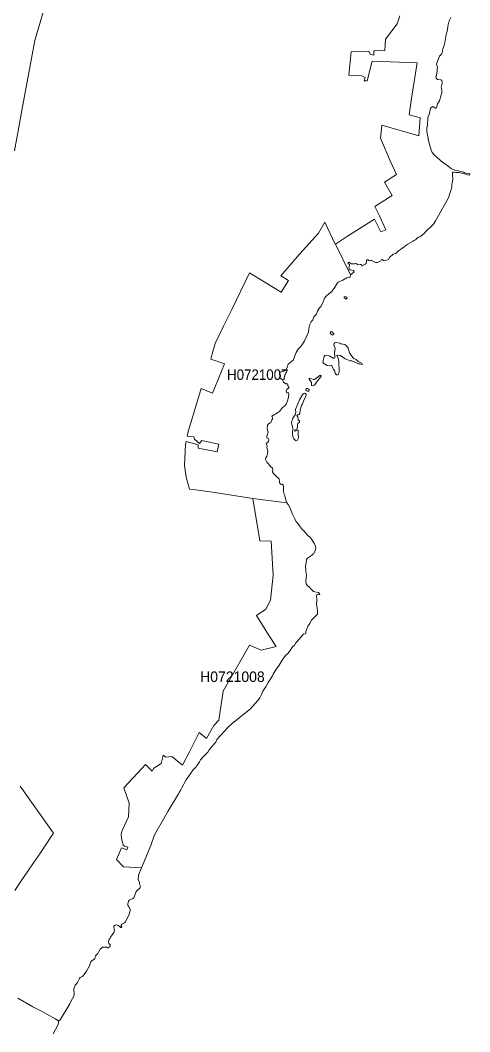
# Model space of a CAD drawing. Extents: x 369010 to 739155, y 6377141 to 6616555.
# Drawn here: x 392573 to 396867, y 6431932 to 6441595 of the extents above; entities that cross this region are included whole.
import ezdxf
from ezdxf.enums import TextEntityAlignment as Align

# ---------------------------------------------------------------- set-up
doc = ezdxf.new("R2010")
doc.units = 0
doc.header["$LTSCALE"] = 40
doc.layers.add('1', color=7, linetype='Continuous', lineweight=13)
doc.layers.add('2', color=7, linetype='Continuous')

msp = doc.modelspace()

# ---------------------------------------------------------------- linework, layer by layer
at = {"layer": '1'}
for points in [[(392803.72, 6441716.34), (392710.88, 6441402.71), (392578.47, 6440682.61), (392577.64, 6440678.14), (392516.41, 6440345.81)], [(392516.41, 6440345.81), (392577.64, 6440678.14), (392578.47, 6440682.61), (392710.88, 6441402.71), (392803.72, 6441716.34)], [(394394.38, 6438355.62), (394405.8, 6438409.24), (394435.43, 6438505.73), (394514.54, 6438672.4), (394594.48, 6438829.96), (394764.12, 6439180.82), (394844.06, 6439130.34), (395064.01, 6438996.45), (395136.67, 6439107.67), (395061.2, 6439153.18), (395239.78, 6439360.89), (395421.33, 6439561.48), (395481.41, 6439666.74), (395581.54, 6439457.05), (395582.87, 6439454.07), (395700.21, 6439532.52), (395955.08, 6439695.04), (396017.15, 6439572.08), (396064.32, 6439593.43), (396003.08, 6439725.5), (395959.88, 6439815.53), (396125.72, 6439919.8), (396051.41, 6440048.06), (396166.1, 6440120.22), (396107.68, 6440251.3), (396013.67, 6440467.45), (396027.58, 6440593.57), (396379.11, 6440491.12), (396392.18, 6440661.09), (396286.26, 6440692.21), (396314.39, 6440869.13), (396365.04, 6441188.72), (395934.56, 6441203.28), (395888.06, 6441015.77), (395867.53, 6441015.6), (395857.6, 6441015.77), (395867.7, 6441048.87), (395834.93, 6441063.6), (395712.29, 6441069.89), (395734.47, 6441292.82), (395901.13, 6441299.77), (395914.7, 6441271.3), (395949.95, 6441261.04), (395949.79, 6441303.74), (396054.39, 6441306.72), (396060.68, 6441414.96), (396173.22, 6441561.93), (396197.05, 6441635.58)], [(396197.05, 6441635.58), (396173.22, 6441561.93), (396060.68, 6441414.96), (396054.39, 6441306.72), (395949.79, 6441303.74), (395949.95, 6441261.04), (395914.7, 6441271.3), (395901.13, 6441299.77), (395734.47, 6441292.82), (395712.29, 6441069.89), (395834.93, 6441063.6), (395867.7, 6441048.87), (395857.6, 6441015.77), (395867.53, 6441015.6), (395888.06, 6441015.77), (395934.56, 6441203.28), (396365.04, 6441188.72), (396314.39, 6440869.13), (396286.26, 6440692.21), (396392.18, 6440661.09), (396379.11, 6440491.12), (396027.58, 6440593.57), (396013.67, 6440467.45)], [(396525.08, 6440310.22), (396508.03, 6440331.41), (396497.44, 6440354.58), (396484.86, 6440397.28), (396473.61, 6440446.6), (396457.56, 6440534.81), (396457.22, 6440565.6), (396462.52, 6440587.94), (396464.51, 6440665.23), (396477.42, 6440695.85), (396490.82, 6440750.63), (396497.61, 6440761.22), (396513.16, 6440769.83), (396520.28, 6440767.51), (396534.85, 6440755.43), (396544.61, 6440754.93), (396550.07, 6440761.72), (396558.02, 6440794.98), (396569.44, 6440807.89), (396578.04, 6440825.6), (396591.78, 6440880.88), (396599.56, 6440899.25), (396601.05, 6440930.37), (396593.6, 6440954.7), (396602.21, 6440994.25), (396603.03, 6441007.49), (396598.4, 6441020.23), (396590.12, 6441026.69), (396559.84, 6441028.01), (396551.4, 6441033.97), (396544.28, 6441041.75), (396543.78, 6441056.98), (396548.91, 6441068.07), (396556.03, 6441115.4), (396553.55, 6441124.5), (396556.86, 6441146.35), (396553.71, 6441154.79), (396550.07, 6441175.15), (396560, 6441209.24), (396578.37, 6441251.28), (396597.24, 6441269.65), (396604.36, 6441283.39), (396609.32, 6441322.94), (396625.87, 6441363.49), (396640.27, 6441457.83), (396654.5, 6441501.85), (396657.32, 6441539.42), (396670.89, 6441589.73), (396685.12, 6441622.17)], [(396013.67, 6440467.45), (396107.68, 6440251.3), (396166.1, 6440120.22), (396051.41, 6440048.06), (396125.72, 6439919.8), (395959.88, 6439815.53), (396003.08, 6439725.5), (396064.32, 6439593.43), (396017.15, 6439572.08), (395955.08, 6439695.04), (395700.21, 6439532.52), (395582.87, 6439454.07), (395728.18, 6439162.62), (395756.65, 6439183.8), (395762.27, 6439195.22), (395755.49, 6439205.48), (395725.7, 6439210.12), (395715.6, 6439217.9), (395712.13, 6439230.47), (395718.25, 6439251.82), (395718.58, 6439260.93), (395705.01, 6439269.86), (395703.02, 6439276.32), (395708.48, 6439281.28), (395717.92, 6439280.62), (395737.61, 6439269.2), (395766.08, 6439267.05), (395785.44, 6439270.2), (395794.22, 6439258.28), (395820.03, 6439262.75), (395831.12, 6439260.93), (395834.27, 6439249.84), (395839.4, 6439247.85), (395843.7, 6439248.85), (395849.49, 6439256.62), (395868.86, 6439264.4), (395875.64, 6439271.52), (395881.27, 6439299.32), (395887.72, 6439306.11), (395898.65, 6439307.43), (395899.97, 6439298.66), (395909.9, 6439297.67), (395917.68, 6439300.98), (395927.78, 6439299.66), (395965.68, 6439281.95), (395983.72, 6439281.95), (396012.51, 6439294.52), (396021.29, 6439305.78), (396029.89, 6439307.77), (396043.13, 6439298.33), (396055.55, 6439295.19), (396090.47, 6439309.42), (396101.39, 6439328.45), (396135.48, 6439360.4), (396156.83, 6439367.84), (396169.58, 6439376.28), (396184.47, 6439390.68), (396204.5, 6439403.26), (396220.88, 6439418.98), (396235.45, 6439425.93), (396268.72, 6439453.08), (396324.99, 6439484.85), (396331.94, 6439491.14), (396349.32, 6439498.59), (396369.67, 6439518.62), (396381.09, 6439524.08), (396390.36, 6439525.73), (396428.43, 6439554.2), (396444.65, 6439575.05), (396471.13, 6439601.37), (396491.32, 6439617.75), (396516.64, 6439642.25), (396538.82, 6439677.83), (396662.45, 6439897.12), (396686.28, 6439968.29), (396693.73, 6440000.56), (396695.05, 6440021.91), (396699.19, 6440041.61), (396704.49, 6440077.52), (396700.02, 6440113.6), (396702.17, 6440136.94), (396708.46, 6440143.89), (396716.73, 6440144.88), (396732.79, 6440140.75), (396766.55, 6440140.91), (396786.58, 6440133.3), (396828.45, 6440123.87), (396846.32, 6440116.75), (396860.89, 6440114.76), (396866.52, 6440119.56), (396866.02, 6440126.51), (396817.36, 6440136.94), (396806.27, 6440143.23), (396769.53, 6440152), (396760.26, 6440154.98), (396729.48, 6440158.62), (396690.25, 6440178.81), (396643.25, 6440214.89), (396609.98, 6440235.58), (396525.08, 6440310.22)], [(395310.78, 6438579.22), (395324.68, 6438616.29), (395330.8, 6438642.27), (395337.26, 6438681.66), (395351.82, 6438712.12), (395367.38, 6438732.14), (395376.81, 6438759.95), (395403.29, 6438788.41), (395412.4, 6438815.23), (395429.78, 6438847.5), (395445.33, 6438860.74), (395462.71, 6438895.66), (395479.92, 6438938.69), (395497.3, 6438960.7), (395521.3, 6438981.72), (395549.43, 6439004.07), (395585.35, 6439053.88), (395601.73, 6439085.33), (395610.51, 6439092.28), (395652.54, 6439111.15), (395692.6, 6439132.5), (395714.61, 6439137.3), (395723.05, 6439141.76), (395728.18, 6439162.62), (395582.87, 6439454.07), (395581.54, 6439457.05), (395481.41, 6439666.74), (395421.33, 6439561.48), (395239.78, 6439360.89), (395061.2, 6439153.18), (395136.67, 6439107.67), (395064.01, 6438996.45), (394844.06, 6439130.34), (394764.12, 6439180.82), (394594.48, 6438829.96), (394514.54, 6438672.4), (394435.43, 6438505.73), (394405.8, 6438409.24), (394394.38, 6438355.62), (394524.47, 6438311.1), (394410.44, 6438032.89), (394301.37, 6438075.59), (394266.61, 6437959.07), (394177.74, 6437665.97), (394167.97, 6437622.44)], [(394167.97, 6437622.44), (394232.02, 6437614.33), (394236.33, 6437592.32), (394283.99, 6437550.61), (394306, 6437580.73), (394470.18, 6437544.49), (394453.63, 6437470.34), (394271.58, 6437507.41), (394272.9, 6437537.53), (394156.39, 6437571.3), (394149.93, 6437542.5), (394142.65, 6437340.25), (394157.05, 6437229.86), (394188, 6437115.5), (394251.39, 6437107.39), (394410.11, 6437085.87), (394793.91, 6437026.29), (395119.12, 6436984.42), (395105.22, 6437023.31), (395099.26, 6437053.27), (395090.33, 6437074.62), (395086.69, 6437100.6), (395087.35, 6437142.97), (395083.87, 6437153.57), (395076.76, 6437163.66), (395066.66, 6437161.34), (395053.75, 6437169.78), (395048.95, 6437181.37), (395044.98, 6437212.48), (395025.28, 6437229.86), (394991.69, 6437266.11), (394983.58, 6437279.35), (394985.56, 6437300.7), (394981.26, 6437316.26), (394959.91, 6437335.45), (394946.01, 6437353.16), (394927.64, 6437373.19), (394916.22, 6437398.18), (394919.2, 6437415.89), (394927.31, 6437429.46), (394935.08, 6437456.11), (394937.07, 6437476.79), (394930.45, 6437500.96), (394929.29, 6437517.18), (394930.12, 6437530.09), (394923.33, 6437551.77), (394924.33, 6437557.89), (394935.41, 6437559.22), (394944.35, 6437569.81), (394948.66, 6437585.37), (394944.68, 6437597.94), (394927.31, 6437606.72), (394927.64, 6437622.27), (394939.55, 6437660.5), (394930.45, 6437687.98), (394935.08, 6437727.37), (394941.87, 6437736.47), (394953.79, 6437745.9), (394965.21, 6437748.39), (394974.8, 6437777.18), (394981.26, 6437783.97), (394982.58, 6437795.06), (394977.45, 6437813.43), (395031.08, 6437845.21), (395047.63, 6437857.45), (395079.24, 6437896.18), (395096.45, 6437908.76), (395111.84, 6437928.45), (395125.41, 6437957.58), (395133.85, 6437995.15), (395138.49, 6438029.08), (395135.18, 6438038.68), (395125.74, 6438034.21), (395119.29, 6438034.87), (395113.83, 6438052.42), (395119.29, 6438068.8), (395138.16, 6438084.36), (395139.48, 6438091.15), (395128.06, 6438101.24), (395127.4, 6438115.14), (395124.25, 6438119.94), (395108.7, 6438120.27), (395088.01, 6438137.65), (395076.59, 6438159.33), (395055.9, 6438176.55), (395059.54, 6438201.37), (395048.62, 6438213.95), (395050.11, 6438226.69), (395056.56, 6438234.14), (395091.82, 6438241.92), (395109.03, 6438255.16), (395122.27, 6438277.34), (395130.38, 6438307.79), (395178.87, 6438346.35), (395208.33, 6438421.66), (395226.37, 6438452.44), (395250.7, 6438474.62), (395270.39, 6438500.6), (395286.45, 6438531.55), (395310.78, 6438579.22)], [(393467.39, 6432881.08), (393471.53, 6432899.95), (393465.74, 6432926.43), (393466.4, 6432939.67), (393479.31, 6432950.92), (393491.89, 6432953.24), (393507.45, 6432947.78), (393533.43, 6432926.76), (393538.89, 6432926.43), (393542.37, 6432930.23), (393536.91, 6432940.66), (393536.58, 6432950.59), (393542.37, 6432961.02), (393569.84, 6432973.27), (393579.28, 6432982.7), (393613.2, 6433054.53), (393622.31, 6433090.77), (393621.98, 6433101.7), (393609.4, 6433126.03), (393600.96, 6433138.6), (393599.3, 6433152.17), (393606.42, 6433178.99), (393613.53, 6433190.08), (393632.07, 6433199.01), (393649.45, 6433201.33), (393656.9, 6433210.1), (393681.23, 6433270.51), (393689.34, 6433282.59), (393715.48, 6433303.28), (393721.61, 6433322.31), (393713.17, 6433342.67), (393711.18, 6433356.24), (393699.27, 6433386.03), (393703.73, 6433427.08), (393732.37, 6433497.09), (393559.75, 6433507.18), (393490.9, 6433576.36), (393539.39, 6433689.9), (393589.37, 6433670.2), (393600.13, 6433694.86), (393567.69, 6433704.13), (393556.93, 6433713.4), (393540.05, 6433779.77), (393536.91, 6433819.82), (393546.67, 6433853.08), (393550.15, 6433860.53), (393607.25, 6433985.82), (393611.88, 6434114.25), (393561.4, 6434261.22), (393733.19, 6434448.24), (393768.61, 6434484.15), (393834.15, 6434421.43), (393850.37, 6434450.88), (393873.87, 6434464.95), (393919.05, 6434494.91), (393932.3, 6434546.22), (393936.43, 6434573.85), (393963.58, 6434555.81), (394021.83, 6434561.44), (394122.46, 6434479.68), (394188, 6434604.47), (394191.14, 6434611.75), (394280.68, 6434790.17), (394351.19, 6434734.06), (394421.19, 6434856.7), (394468.53, 6434909.99), (394509.9, 6435185.56), (394761.14, 6435624.64), (394873.52, 6435578.3), (395016.68, 6435611.4), (394942.86, 6435724.44), (394828.83, 6435908.64), (394918.04, 6435969.55), (394964.21, 6436056.27), (394987.22, 6436294.43), (394970.01, 6436617.66), (394860.28, 6436623.12), (394793.91, 6437026.29), (394410.11, 6437085.87), (394251.39, 6437107.39), (394188, 6437115.5), (394157.05, 6437229.86), (394142.65, 6437340.25), (394149.93, 6437542.5), (394156.39, 6437571.3), (394272.9, 6437537.53), (394271.58, 6437507.41), (394453.63, 6437470.34), (394470.18, 6437544.49), (394306, 6437580.73), (394283.99, 6437550.61), (394236.33, 6437592.32), (394232.02, 6437614.33), (394167.97, 6437622.44), (394177.74, 6437665.97), (394266.61, 6437959.07), (394301.37, 6438075.59), (394410.44, 6438032.89), (394524.47, 6438311.1), (394394.38, 6438355.62)], [(394793.91, 6437026.29), (394860.28, 6436623.12), (394970.01, 6436617.66), (394987.22, 6436294.43), (394964.21, 6436056.27), (394918.04, 6435969.55), (394828.83, 6435908.64), (394942.86, 6435724.44), (395016.68, 6435611.4), (394873.52, 6435578.3), (394761.14, 6435624.64), (394509.9, 6435185.56), (394468.53, 6434909.99), (394421.19, 6434856.7), (394351.19, 6434734.06), (394280.68, 6434790.17), (394191.14, 6434611.75), (394188, 6434604.47), (394122.46, 6434479.68), (394021.83, 6434561.44), (393963.58, 6434555.81), (393936.43, 6434573.85), (393932.3, 6434546.22), (393919.05, 6434494.91), (393873.87, 6434464.95), (393850.37, 6434450.88), (393834.15, 6434421.43), (393768.61, 6434484.15), (393733.19, 6434448.24), (393561.4, 6434261.22), (393611.88, 6434114.25), (393607.25, 6433985.82), (393550.15, 6433860.53), (393546.67, 6433853.08), (393536.91, 6433819.82), (393540.05, 6433779.77), (393556.93, 6433713.4), (393567.69, 6433704.13), (393600.13, 6433694.86), (393589.37, 6433670.2), (393539.39, 6433689.9), (393490.9, 6433576.36), (393559.75, 6433507.18), (393732.37, 6433497.09), (393819.59, 6433710.75), (393856.16, 6433813.36), (393954.47, 6433985.65), (393981.62, 6434036.46), (394084.06, 6434203.79), (394089.36, 6434217.03), (394105.25, 6434243.18), (394115.18, 6434263.2), (394158.54, 6434337.68), (394223.58, 6434434.33), (394243.94, 6434452.71), (394259.17, 6434470.91), (394283.66, 6434511.29), (394295.74, 6434529.17), (394325.7, 6434565.91), (394363.6, 6434604.14), (394378.82, 6434626.15), (394395.87, 6434648.83), (394406.96, 6434658.76), (394439.56, 6434699.64), (394451.48, 6434722.48), (394562.87, 6434843.46), (394597.46, 6434876.56), (394662.66, 6434930.85), (394713.14, 6434968.08), (394772.39, 6435017.24), (394790.1, 6435038.92), (394844.55, 6435099.99), (394860.61, 6435123.33), (394878.15, 6435154.44), (394891.39, 6435185.06), (394903.64, 6435203.6), (394919.53, 6435225.77), (394941.21, 6435268.47), (394981.26, 6435332.52), (394988.38, 6435348.41), (395007.41, 6435381.02), (395045.97, 6435435.14), (395074.77, 6435482.31), (395105.22, 6435526.99), (395124.25, 6435543.21), (395144.28, 6435565.72), (395172.42, 6435607.76), (395191.12, 6435625.96), (395204.52, 6435647.31), (395218.76, 6435659.23), (395231, 6435675.12), (395279.5, 6435728.74), (395295.06, 6435732.05), (395299.52, 6435737.84), (395300.52, 6435756.55), (395319.55, 6435805.37), (395339.41, 6435831.02), (395341.56, 6435840.13), (395354.8, 6435864.62), (395411.4, 6435919.9)], [(395411.4, 6435919.9), (395413.06, 6435952.34), (395401.14, 6436018.54), (395404.29, 6436042.21), (395405.94, 6436062.89), (395402.63, 6436096.49), (395404.62, 6436107.25), (395410.41, 6436111.06), (395426.96, 6436106.92), (395434.74, 6436109.73), (395431.76, 6436119.17), (395423.16, 6436127.61), (395385.25, 6436134.06), (395372.35, 6436139.19), (395341.56, 6436168.65), (395331.63, 6436181.23), (395318.06, 6436191.99), (395304.99, 6436211.68), (395300.19, 6436240.15), (395305.98, 6436293.28), (395301.18, 6436331.67), (395297.04, 6436385.46), (395304.32, 6436407.14), (395306.31, 6436443.22), (395317.89, 6436456.3), (395346.69, 6436475.99), (395375.49, 6436499.66), (395387.24, 6436518.36), (395395.02, 6436547.16), (395393.03, 6436569.83), (395384.26, 6436593.67), (395369.04, 6436619.65), (395343.55, 6436655.23), (395327.66, 6436667.15), (395293.4, 6436701.08), (395282.64, 6436715.97), (395269.73, 6436728.22), (395240.27, 6436764.8), (395227.36, 6436785.15), (395206.68, 6436810.14), (395196.75, 6436832.49), (395173.41, 6436876.68), (395147.59, 6436941.39), (395132.7, 6436967.54), (395119.12, 6436984.42), (394793.91, 6437026.29)], [(392571.02, 6434277.27), (392890.45, 6433830.08), (392869.43, 6433796.65), (392766.32, 6433641.4), (392699.95, 6433544.09), (392597.51, 6433395.3), (392588.57, 6433383.72), (392520.38, 6433282.43)], [(392520.38, 6433282.43), (392588.57, 6433383.72), (392597.51, 6433395.3), (392699.95, 6433544.09), (392766.32, 6433641.4), (392869.43, 6433796.65), (392890.45, 6433830.08), (392571.02, 6434277.27)], [(392551.16, 6432251.5), (392694.49, 6432169.91), (392749.77, 6432140.95), (392763.34, 6432133.5), (392825.9, 6432099.74), (392907.49, 6432055.71), (392938.94, 6432037.84), (392942.08, 6432035.85), (392955.49, 6432045.95), (393048.01, 6432199.2), (393060.59, 6432226.84), (393085.74, 6432270.37), (393087.73, 6432286.92), (393083.59, 6432341.21), (393096.5, 6432375.96), (393105.44, 6432387.88), (393120.99, 6432402.11), (393137.88, 6432441.5), (393144.33, 6432449.94), (393166.01, 6432461.2), (393180.58, 6432475.1), (393207.06, 6432509.85), (393234.86, 6432562.82), (393246.78, 6432599.72), (393258.86, 6432612.63), (393275.91, 6432622.4), (393284.68, 6432630.18), (393293.12, 6432656.33), (393313.48, 6432678.34), (393322.58, 6432697.37), (393336.15, 6432721.04), (393361.31, 6432740.07), (393377.53, 6432741.39), (393395.57, 6432740.73), (393404.67, 6432732.62), (393414.1, 6432732.95), (393430.16, 6432745.86), (393430.16, 6432763.74), (393420.23, 6432775.98), (393415.92, 6432793.86), (393421.55, 6432816.7), (393430.16, 6432825.14), (393435.12, 6432836.23), (393467.39, 6432881.08)], [(392887.47, 6431912.05), (392908.82, 6431955.08), (392936.29, 6432000.6), (392942.08, 6432035.85), (392938.94, 6432037.84), (392907.49, 6432055.71), (392825.9, 6432099.74), (392763.34, 6432133.5), (392749.77, 6432140.95), (392694.49, 6432169.91), (392551.16, 6432251.5)]]:
    msp.add_lwpolyline(points, dxfattribs=at)
for points in [[(395684.98, 6438930.91), (395693.75, 6438936.54), (395695.08, 6438942.99), (395687.63, 6438950.11), (395676.38, 6438954.58), (395669.26, 6438953.59), (395665.29, 6438949.12), (395665.95, 6438942.66)], [(395555.06, 6438587.16), (395567.64, 6438591.63), (395569.3, 6438598.42), (395551.09, 6438619.43), (395543.15, 6438621.42), (395535.37, 6438616.29), (395533.38, 6438607.85), (395542.15, 6438594.61)], [(395593.79, 6438206.83), (395604.22, 6438206.17), (395611.66, 6438210.64), (395618.12, 6438234.64), (395615.14, 6438336.75), (395608.02, 6438367.54), (395597.43, 6438390.21), (395603.55, 6438395.01), (395633.01, 6438391.04), (395677.53, 6438361.41), (395723.21, 6438341.88), (395739.1, 6438340.73), (395802.82, 6438313.75), (395817.72, 6438314.08), (395832.45, 6438306.96), (395840.56, 6438309.61), (395839.07, 6438315.07), (395801.83, 6438335.76), (395782.8, 6438353.97), (395760.12, 6438363.23), (395748.7, 6438372.34), (395718.41, 6438418.68), (395705.67, 6438461.71), (395689.29, 6438483.56), (395672.74, 6438498.12), (395636.49, 6438502.75), (395624.9, 6438510.86), (395590.31, 6438516.33), (395578.89, 6438514.01), (395570.95, 6438507.88), (395566.65, 6438490.34), (395579.89, 6438461.38), (395573.76, 6438415.04), (395578.07, 6438392.03), (395576.41, 6438370.68), (395571.28, 6438365.88), (395561.52, 6438365.22), (395523.95, 6438388.89), (395500.11, 6438394.02), (395482.57, 6438392.36), (395475.12, 6438382.1), (395463.21, 6438330.3), (395473.8, 6438315.73), (395504.25, 6438295.71), (395522.95, 6438293.72), (395542.81, 6438297.03), (395551.42, 6438289.92), (395564.99, 6438257.81), (395576.08, 6438243.24), (395579.89, 6438219.41)], [(395445.66, 6438202.2), (395435.07, 6438202.2), (395382.61, 6438164.13), (395371.68, 6438161.82), (395355.46, 6438170.26), (395331.63, 6438175.06), (395331.3, 6438166.62), (395355.79, 6438134.67), (395355.79, 6438104.88), (395371.02, 6438100.91), (395382.28, 6438109.68), (395402.3, 6438137.82), (395432.75, 6438171.25), (395446.66, 6438194.09)], [(395286.45, 6438030.74), (395273.37, 6438022.46), (395241.27, 6437968.34), (395203.2, 6437877.81), (395204.52, 6437846.03), (395198.07, 6437826.67), (395172.09, 6437787.11), (395162.98, 6437750.21), (395175.23, 6437693.44), (395174.07, 6437650.41), (395176.55, 6437617.64), (395186.32, 6437597.28), (395198.9, 6437581.72), (395209.82, 6437577.92), (395216.94, 6437580.23), (395230.51, 6437607.05), (395226.7, 6437641.64), (395228.36, 6437673.58), (395226.7, 6437677.88), (395220.25, 6437679.37), (395194.93, 6437669.77), (395192.44, 6437674.57), (395195.59, 6437679.7), (395214.79, 6437687.48), (395219.59, 6437708.5), (395219.59, 6437731.51), (395225.71, 6437743.09), (395239.94, 6437753.85), (395239.94, 6437767.42), (395227.03, 6437777.18), (395225.71, 6437804.99), (395217.27, 6437813.93), (395216.28, 6437820.38), (395222.56, 6437826.67), (395231.17, 6437825.68), (395237.96, 6437828.82), (395244.41, 6437837.92), (395247.06, 6437868.38), (395258.98, 6437913.56), (395269.73, 6437930.77), (395283.64, 6437970.49), (395304.65, 6438007.07), (395303.99, 6438018.32), (395298.86, 6438029.41)], [(395316.74, 6438077.41), (395306.31, 6438076.08), (395299.19, 6438066.98), (395300.52, 6438058.54), (395314.09, 6438049.93), (395328.32, 6438052.09), (395331.8, 6438059.2), (395330.97, 6438066.98)]]:
    msp.add_lwpolyline(points, close=True, dxfattribs=at)

# ---------------------------------------------------------------- texts
at = {"layer": '2', "width": 0.95}
msp.add_text('H0721007', height=100, dxfattribs=at).set_placement((394841.46, 6438159.18), align=Align.CENTER)
at = {"layer": '2'}
msp.add_text('H0721008', height=100, dxfattribs=at).set_placement((394599.29, 6435273.63), align=Align.CENTER)

doc.saveas('drawing.dxf')
